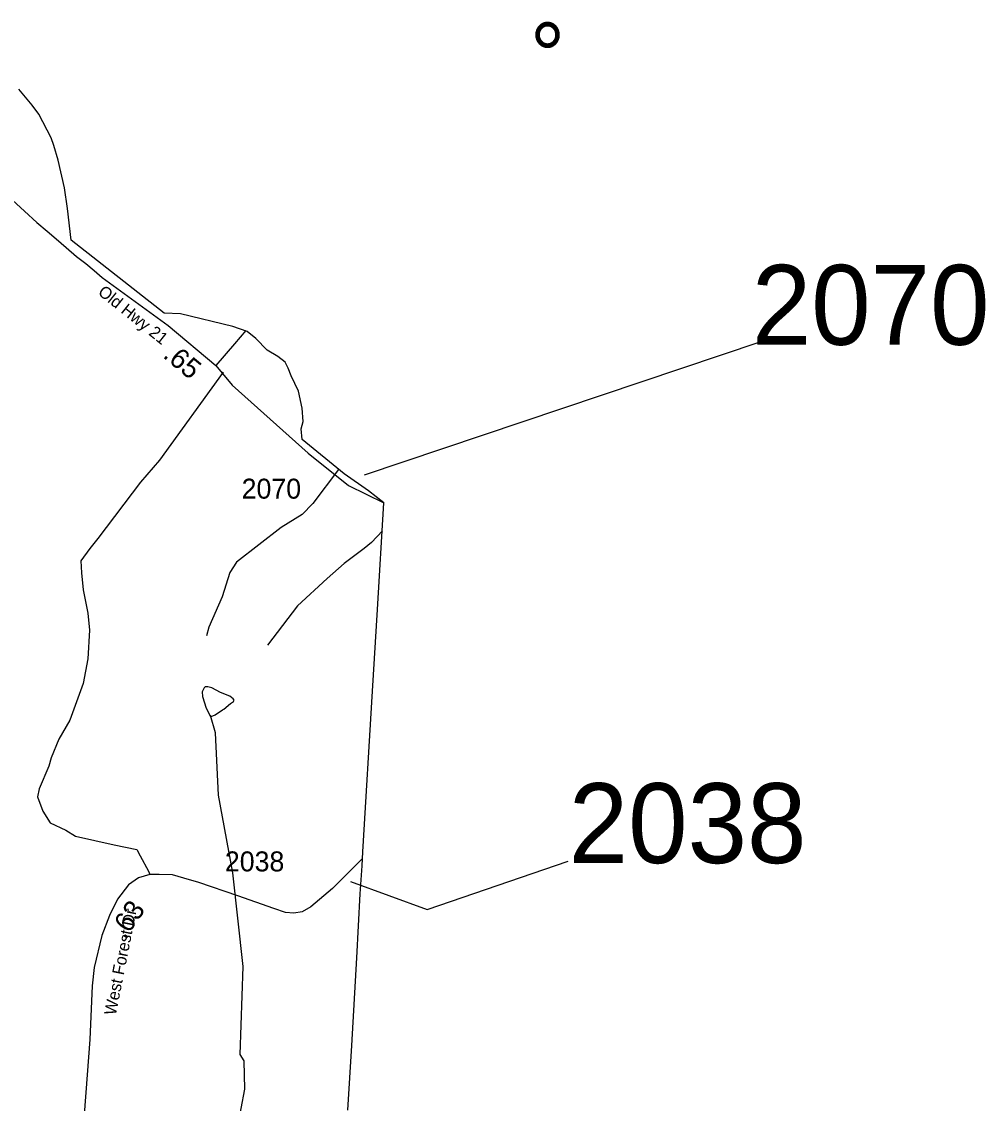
# Model space of a CAD drawing. Extents: x 1248224 to 1454986, y 825081 to 985870.
# Drawn here: x 1447230 to 1453259, y 939171 to 945939 of the extents above; entities that cross this region are included whole.
import ezdxf

# ---------------------------------------------------------------- set-up
doc = ezdxf.new("R2010")
doc.units = 0
for name, color, linetype in [('Exist Boundary Political CountyLine', 7, 'Continuous'), ('Exist Hydrographic Misc Water Feature', 7, 'Continuous'), ('Exist Road Non-System Type 51', 7, 'Continuous'), ('Exist Road Secondary Mileage Hundredths English Label', 7, 'Continuous'), ('Exist Road Secondary Type 51 Attributed', 7, 'Continuous'), ('Exist Road Secondary Type 51 Label', 7, 'Continuous'), ('Exist Road Secondary Type 51 Number Label', 7, 'Continuous'), ('Map Preparation Boundary City Limit Buffer Line', 7, 'Continuous')]:
    doc.layers.add(name, color=color, linetype=linetype)

msp = doc.modelspace()

# ---------------------------------------------------------------- linework, layer by layer
at = {"layer": 'Exist Boundary Political CountyLine'}
for points in [[(1447539, 944572.8), (1447516.3, 944769.8), (1447497.4, 944898.6), (1447458.6, 945072.7), (1447430.6, 945165.1), (1447413.6, 945212.6), (1447336.6, 945359.5), (1447294.6, 945417), (1447212.6, 945516.5)], [(1448984.2, 943324.2), (1448978, 943390.6), (1448991.2, 943438), (1448985.5, 943521.3), (1448962.8, 943627.4), (1448916.4, 943724), (1448897.5, 943771.4), (1448878.6, 943809.3), (1448833.1, 943843.4), (1448765, 943883.2), (1448695.9, 943957.1), (1448640, 944000.6), (1448551, 944031), (1448224.4, 944110.5), (1448122.2, 944114.3), (1447539, 944572.8)], [(1449495.6, 942929.5), (1449399.2, 943004.1), (1449247.8, 943110.2), (1448984.2, 943324.2)], [(1449270.6, 939128.8), (1449294.6, 939533.5), (1449326.6, 940081.3), (1449348.6, 940482.3), (1449359.6, 940656.5), (1449364.6, 940744), (1449424.6, 941749.8), (1449456.6, 942260.9), (1449495.6, 942929.5)]]:
    msp.add_lwpolyline(points, dxfattribs=at)
at = {"layer": 'Exist Hydrographic Misc Water Feature'}
for points in [[(1448494.9, 941637.4), (1448537, 941673.4), (1448555.3, 941685), (1448559.4, 941692.9), (1448553.6, 941703), (1448531.9, 941719.5), (1448474.4, 941742.6), (1448418.9, 941771.7), (1448395, 941778.1), (1448379, 941776.4), (1448370.9, 941770.5), (1448358.4, 941746.9), (1448361.9, 941716.7), (1448384.6, 941644.3), (1448409.7, 941595.8), (1448415.6, 941591.7), (1448439.7, 941601.3), (1448486.4, 941634.3), (1448494.9, 941637.4)], [(1447847.6, 934948.6), (1447924.6, 935029.1), (1448064.7, 935400.5), (1448083.7, 935551.2), (1448316.7, 935989.7), (1448325.6, 936905.4), (1448472.6, 937670.7), (1448690.6, 938158.8), (1448695.6, 938467.3), (1448639.7, 938566.9), (1448632.6, 938675.3), (1448608.6, 938711.9), (1448580.6, 939017.9), (1448626.6, 939259.8), (1448621.6, 939437.2), (1448597.6, 939477.1), (1448615.7, 940028.3), (1448551.6, 940614), (1448460.6, 941098.4), (1448442.6, 941489.5), (1448411.6, 941598.4)]]:
    msp.add_lwpolyline(points, dxfattribs=at)
at = {"layer": 'Exist Road Non-System Type 51'}
for points in [[(1448632.3, 944006.7), (1448562.1, 943922.9), (1448444.5, 943787.6)], [(1448490.3, 943746.7), (1448092, 943195.3), (1447973.3, 943057), (1447707.2, 942704.7), (1447657.3, 942642.2), (1447599.2, 942565.5)], [(1449212.7, 943137), (1449052.5, 942925.3), (1448984.9, 942854.7), (1448852.6, 942773.8), (1448573.6, 942556.8), (1448532.4, 942493.6), (1448483.9, 942340.6), (1448401.9, 942150.3), (1448387.2, 942095.9)], [(1449488.4, 942753.6), (1449419.6, 942680.7), (1449372.6, 942642.4), (1449247.7, 942548.3), (1449141.9, 942454.2), (1448956.7, 942283.6), (1448769, 942037.3)], [(1447599.2, 942565.5), (1447605, 942490.1), (1447613.8, 942384.2), (1447644.7, 942238.6), (1447653.5, 942132.7), (1447644.7, 941951.8), (1447613.8, 941797.4), (1447530.9, 941568.5)], [(1447530.9, 941568.5), (1447461.8, 941449.3), (1447414.8, 941333.2), (1447400.1, 941281.7), (1447339.9, 941139.6), (1447328.1, 941088.1), (1447361.9, 940998.4), (1447407.5, 940926.4), (1447506, 940880.8), (1447567.7, 940842.5), (1447808.7, 940789.6), (1447949.8, 940758.7), (1447971.3, 940719.8), (1448024.2, 940624.2), (1448031.6, 940602.1)]]:
    msp.add_lwpolyline(points, dxfattribs=at)
at = {"layer": 'Exist Road Secondary Type 51 Attributed'}
for points in [[(1446944.9, 945024.4), (1447006.1, 944972.5), (1447048.4, 944931.7), (1447101.5, 944886.6), (1447172.3, 944822), (1447246.9, 944752.6), (1447324.7, 944683.2), (1447390.2, 944627.9), (1447459.4, 944567.2), (1447574, 944468.9), (1447632.1, 944426.3), (1447683.3, 944381.2), (1447733.6, 944337.8), (1448145.5, 944038.2), (1448444.5, 943787.6), (1448547.6, 943665.4), (1449022.1, 943239.6), (1449274.5, 943037.7), (1449495.6, 942929.5)], [(1449362.3, 940703), (1449173.9, 940515.9), (1449038.7, 940400.7), (1448985.9, 940369), (1448933.2, 940360.6), (1448880.4, 940364.8), (1448808, 940390), (1448583.1, 940470.3), (1448338.8, 940552.6), (1448244.9, 940580.9), (1448173, 940600.6), (1448090.6, 940603.2), (1448031.6, 940602.1), (1447961, 940581.5), (1447899.3, 940537.4), (1447828.8, 940447.7), (1447780.3, 940346.2), (1447732, 940222), (1447683.5, 940022), (1447670.2, 939905.8), (1447657.1, 939571.1), (1447632.1, 939239.3), (1447604.6, 938882.6)]]:
    msp.add_lwpolyline(points, dxfattribs=at)
at = {"layer": 'Exist Road Secondary Type 51 Number Label'}
msp.add_line((1449375, 943102.7), (1451850.5, 943936.5), dxfattribs=at)
msp.add_lwpolyline([(1449286.9, 940558.4), (1449766.4, 940383), (1450649.3, 940687)], dxfattribs=at)

# ---------------------------------------------------------------- texts
at = {"layer": 'Exist Road Secondary Mileage Hundredths English Label'}
for s, rotation, p in [('.65', 320.22858, (1448108, 943842.7)), ('.63', 55.10126, (1447874.8, 940193.1))]:
    msp.add_text(s, height=125, rotation=rotation, dxfattribs=at).set_placement(p)
at = {"layer": 'Exist Road Secondary Type 51 Label'}
for s, rotation, p in [('Old Hwy 21', 321.37963, (1447701.9, 944237)), ('West Forest Dr', 78.77621, (1447818.4, 939718.5))]:
    msp.add_text(s, height=75, rotation=rotation, dxfattribs=at).set_placement(p)
at = {"layer": 'Exist Road Secondary Type 51 Number Label'}
for s, height, p in [('2070', 500, (1451798, 943917.2)), ('2070', 125, (1448606.3, 942954.6)), ('2038', 500, (1450652.7, 940674.3)), ('2038', 125, (1448501.4, 940622.4))]:
    msp.add_text(s, height=height, dxfattribs=at).set_placement(p)
at = {"layer": 'Map Preparation Boundary City Limit Buffer Line'}
msp.add_text('°', height=410.1, dxfattribs=at).set_placement((1450410.5, 945523.1))

doc.saveas('drawing.dxf')
